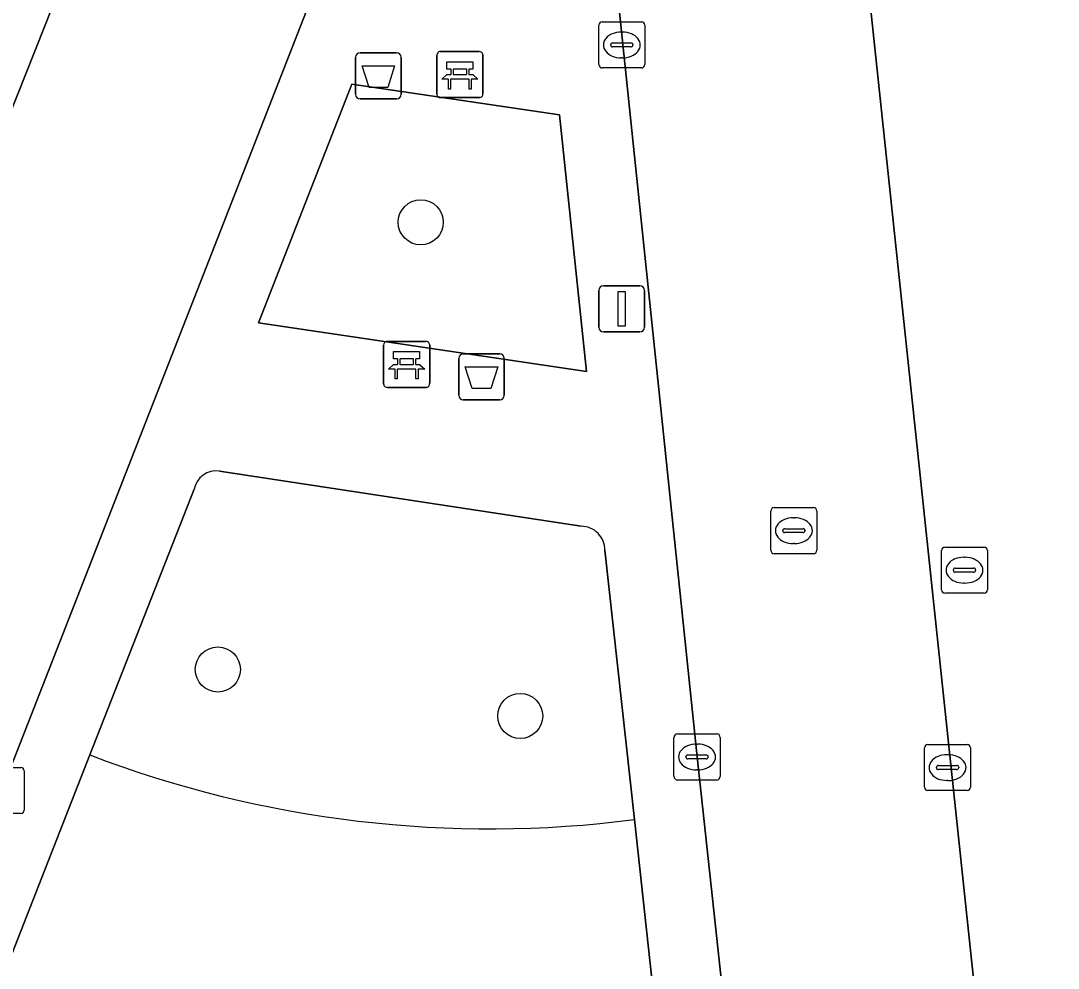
# Model space of a CAD drawing. Extents: x 160023 to 161302, y 384750 to 385707.
# Drawn here: x 161034.29 to 161056.81, y 385204.49 to 385225.06 of the extents above; entities that cross this region are included whole.
import ezdxf

# ---------------------------------------------------------------- set-up
doc = ezdxf.new("R2010")
doc.units = 0
for name, color, linetype in [('IMGEO_Afvalbak', 7, 'Continuous'), ('IMGEO_Bank', 7, 'Continuous'), ('IMGEO_Boom', 7, 'Continuous'), ('IMGEO_Brandkraan', 7, 'Continuous'), ('IMGEO_Groenvoorziening', 7, 'Continuous'), ('IMGEO_Kolk', 7, 'Continuous'), ('IMGEO_Lichtmast', 7, 'Continuous'), ('IMGEO_Rijbaan_lokaal_open', 7, 'Continuous'), ('IMGEO_Rioolput', 7, 'Continuous'), ('IMGEO_Voetpad_open', 7, 'Continuous')]:
    doc.layers.add(name, color=color, linetype=linetype)

msp = doc.modelspace()

# ---------------------------------------------------------------- linework, layer by layer
at = {"layer": 'IMGEO_Afvalbak'}
for p, q in [((161041.56, 385223.464), (161041.56, 385224.264)), ((161041.56, 385224.264), (161041.56, 385223.464)), ((161041.66, 385224.364), (161042.45, 385224.364)), ((161042.45, 385224.364), (161041.66, 385224.364)), ((161042.55, 385224.264), (161042.55, 385223.464)), ((161042.55, 385223.464), (161042.55, 385224.264)), ((161042.45, 385223.364), (161041.66, 385223.364)), ((161041.66, 385223.364), (161042.45, 385223.364)), ((161043.797, 385216.93), (161043.797, 385217.73)), ((161043.797, 385217.73), (161043.797, 385216.93)), ((161043.897, 385217.83), (161044.687, 385217.83)), ((161044.687, 385217.83), (161043.897, 385217.83)), ((161044.787, 385217.73), (161044.787, 385216.93)), ((161044.787, 385216.93), (161044.787, 385217.73)), ((161044.687, 385216.83), (161043.897, 385216.83)), ((161043.897, 385216.83), (161044.687, 385216.83))]:
    msp.add_line(p, q, dxfattribs=at)
for points in [[(161041.703, 385224.078), (161042.407, 385224.078), (161042.258, 385223.608), (161041.852, 385223.608), (161041.703, 385224.078)], [(161043.94, 385217.544), (161044.644, 385217.544), (161044.495, 385217.074), (161044.089, 385217.074), (161043.94, 385217.544)]]:
    msp.add_lwpolyline(points, dxfattribs=at)
for centre, start, end in [((161041.66, 385224.264), 90, 180), ((161041.66, 385224.264), 90, 180), ((161042.45, 385224.264), 0, 90), ((161042.45, 385224.264), 360, 90), ((161041.66, 385223.464), 180, 270), ((161041.66, 385223.464), 180, 270), ((161042.45, 385223.464), 270, 0), ((161042.45, 385223.464), 270, 0), ((161043.897, 385217.73), 90, 180), ((161043.897, 385217.73), 90, 180), ((161044.687, 385217.73), 0, 90), ((161044.687, 385217.73), 360, 90), ((161043.897, 385216.93), 180, 270), ((161043.897, 385216.93), 180, 270), ((161044.687, 385216.93), 270, 0), ((161044.687, 385216.93), 270, 0)]:
    msp.add_arc(centre, 0.1, start, end, dxfattribs=at)
at = {"layer": 'IMGEO_Bank'}
for p, q in [((161043.323, 385223.466), (161043.323, 385224.307)), ((161043.323, 385224.307), (161043.323, 385223.466)), ((161043.398, 385224.391), (161044.239, 385224.391)), ((161044.239, 385224.391), (161043.398, 385224.391)), ((161044.323, 385224.316), (161044.323, 385223.475)), ((161044.323, 385223.475), (161044.323, 385224.316)), ((161043.964, 385224.009), (161043.682, 385224.009)), ((161044.02, 385223.789), (161043.627, 385223.789)), ((161043.632, 385223.897), (161043.632, 385224.003)), ((161043.676, 385224.003), (161043.676, 385223.897)), ((161043.682, 385223.891), (161043.964, 385223.891)), ((161043.97, 385223.897), (161043.97, 385224.003)), ((161044.014, 385224.003), (161044.014, 385223.897)), ((161044.248, 385223.391), (161043.407, 385223.391)), ((161043.407, 385223.391), (161044.248, 385223.391)), ((161042.167, 385217.175), (161042.167, 385218.016)), ((161042.167, 385218.016), (161042.167, 385217.175)), ((161042.242, 385218.1), (161043.083, 385218.1)), ((161043.083, 385218.1), (161042.242, 385218.1)), ((161043.167, 385218.025), (161043.167, 385217.184)), ((161043.167, 385217.184), (161043.167, 385218.025)), ((161042.476, 385217.606), (161042.476, 385217.712)), ((161042.52, 385217.712), (161042.52, 385217.606)), ((161042.808, 385217.718), (161042.526, 385217.718)), ((161042.814, 385217.606), (161042.814, 385217.712)), ((161042.858, 385217.712), (161042.858, 385217.606)), ((161042.864, 385217.498), (161042.471, 385217.498)), ((161042.526, 385217.6), (161042.808, 385217.6)), ((161043.092, 385217.1), (161042.251, 385217.1)), ((161042.251, 385217.1), (161043.092, 385217.1))]:
    msp.add_line(p, q, dxfattribs=at)
for points in [[(161043.626, 385224.009), (161043.54, 385224.009), (161043.54, 385224.17), (161044.103, 385224.17), (161044.103, 385224.009), (161044.02, 385224.009)], [(161043.57, 385223.789), (161043.428, 385223.789), (161043.54, 385223.891), (161043.626, 385223.891)], [(161043.62, 385223.782), (161043.62, 385223.575), (161043.577, 385223.575), (161043.577, 385223.782)], [(161044.02, 385223.891), (161044.103, 385223.891), (161044.215, 385223.789), (161044.076, 385223.789)], [(161044.07, 385223.782), (161044.07, 385223.575), (161044.026, 385223.575), (161044.026, 385223.782)], [(161042.47, 385217.718), (161042.384, 385217.718), (161042.384, 385217.879), (161042.947, 385217.879), (161042.947, 385217.718), (161042.864, 385217.718)], [(161042.414, 385217.498), (161042.272, 385217.498), (161042.384, 385217.6), (161042.47, 385217.6)], [(161042.464, 385217.491), (161042.464, 385217.284), (161042.421, 385217.284), (161042.421, 385217.491)], [(161042.864, 385217.6), (161042.947, 385217.6), (161043.059, 385217.498), (161042.92, 385217.498)], [(161042.914, 385217.491), (161042.914, 385217.284), (161042.87, 385217.284), (161042.87, 385217.491)]]:
    msp.add_lwpolyline(points, dxfattribs=at)
for centre, radius, start, end in [((161043.401, 385224.313), 0.0779, 92.4484, 184.2845), ((161043.401, 385224.313), 0.0779, 92.4484, 184.2845), ((161044.245, 385224.313), 0.0779, 2.4484, 94.2845), ((161044.245, 385224.313), 0.0779, 2.4484, 94.2845), ((161043.625, 385224.002), 0.00671, 2.8957, 87.1043), ((161043.682, 385224.002), 0.00671, 92.8957, 177.1043), ((161043.964, 385224.002), 0.00671, 2.8957, 87.1043), ((161044.021, 385224.002), 0.00671, 92.8957, 177.1043), ((161043.57, 385223.782), 0.00671, 2.8957, 87.1043), ((161043.627, 385223.782), 0.00671, 92.8957, 177.1043), ((161043.625, 385223.898), 0.00671, 272.8957, 357.1043), ((161043.682, 385223.898), 0.00671, 182.8957, 267.1043), ((161043.964, 385223.898), 0.00671, 272.8957, 357.1043), ((161044.021, 385223.898), 0.00671, 182.8957, 267.1043), ((161044.019, 385223.782), 0.00671, 2.8957, 87.1043), ((161044.076, 385223.782), 0.00671, 92.8957, 177.1043), ((161043.401, 385223.469), 0.0779, 182.4484, 274.2845), ((161043.401, 385223.469), 0.0779, 182.4484, 274.2845), ((161044.245, 385223.469), 0.0779, 272.4484, 4.2845), ((161044.245, 385223.469), 0.0779, 272.4484, 4.2845), ((161042.245, 385218.022), 0.0779, 92.4484, 184.2845), ((161042.245, 385218.022), 0.0779, 92.4484, 184.2845), ((161043.089, 385218.022), 0.0779, 2.4484, 94.2845), ((161043.089, 385218.022), 0.0779, 2.4484, 94.2845), ((161042.469, 385217.711), 0.00671, 2.8957, 87.1043), ((161042.526, 385217.711), 0.00671, 92.8957, 177.1043), ((161042.808, 385217.711), 0.00671, 2.8957, 87.1043), ((161042.865, 385217.711), 0.00671, 92.8957, 177.1043), ((161042.414, 385217.491), 0.00671, 2.8957, 87.1043), ((161042.471, 385217.491), 0.00671, 92.8957, 177.1043), ((161042.469, 385217.607), 0.00671, 272.8957, 357.1043), ((161042.526, 385217.607), 0.00671, 182.8957, 267.1043), ((161042.808, 385217.607), 0.00671, 272.8957, 357.1043), ((161042.865, 385217.607), 0.00671, 182.8957, 267.1043), ((161042.863, 385217.491), 0.00671, 2.8957, 87.1043), ((161042.92, 385217.491), 0.00671, 92.8957, 177.1043), ((161042.245, 385217.178), 0.0779, 182.4484, 274.2845), ((161042.245, 385217.178), 0.0779, 182.4484, 274.2845), ((161043.089, 385217.178), 0.0779, 272.4484, 4.2845), ((161043.089, 385217.178), 0.0779, 272.4484, 4.2845)]:
    msp.add_arc(centre, radius, start, end, dxfattribs=at)
at = {"layer": 'IMGEO_Boom'}
for centre in [(161042.973, 385220.684), (161038.57, 385210.977), (161045.132, 385209.969)]:
    msp.add_circle(centre, 0.489, dxfattribs=at)
at = {"layer": 'IMGEO_Brandkraan'}
for p, q in [((161054.272, 385212.707), (161054.272, 385213.559)), ((161054.347, 385213.633), (161055.199, 385213.633)), ((161055.273, 385213.559), (161055.273, 385212.707)), ((161054.76, 385213.413), (161054.785, 385213.413)), ((161054.531, 385213.127), (161054.531, 385213.139)), ((161054.969, 385213.09), (161054.571, 385213.09)), ((161054.574, 385213.176), (161054.972, 385213.176)), ((161055.015, 385213.139), (161055.015, 385213.127)), ((161054.783, 385212.853), (161054.758, 385212.853)), ((161055.199, 385212.633), (161054.347, 385212.633))]:
    msp.add_line(p, q, dxfattribs=at)
for points in [[(161054.272, 385212.707), (161054.272, 385213.559)], [(161054.347, 385213.633), (161055.199, 385213.633)], [(161055.273, 385213.559), (161055.273, 385212.707)], [(161055.199, 385212.633), (161054.347, 385212.633)]]:
    msp.add_lwpolyline(points, dxfattribs=at)
for centre, radius, start, end in [((161054.349, 385213.557), 0.0765, 91.552, 178.448), ((161054.349, 385213.557), 0.0765, 91.552, 178.448), ((161055.197, 385213.557), 0.0765, 1.552, 88.448), ((161055.197, 385213.557), 0.0765, 1.552, 88.448), ((161054.571, 385213.136), 0.0403, 85.8775, 175.7526), ((161054.568, 385213.126), 0.0366, 178.938, 274.7102), ((161054.972, 385213.133), 0.043, 264.8664, 352.4533), ((161054.976, 385213.138), 0.0386, 1.7309, 96.639), ((161054.349, 385212.709), 0.0765, 181.552, 268.448), ((161054.349, 385212.709), 0.0765, 181.552, 268.448), ((161055.197, 385212.709), 0.0765, 271.552, 358.448), ((161055.197, 385212.709), 0.0765, 271.552, 358.448)]:
    msp.add_arc(centre, radius, start, end, dxfattribs=at)
for centre, major_axis, ratio, start_param, end_param in [((161054.759, 385213.133), (-0.387, 0.002), 0.722429, 4.712389, 7.853982), ((161054.784, 385213.133), (-0.39, 0.002), 0.717154, 1.570796, 4.712389)]:
    msp.add_ellipse(centre, major_axis=major_axis, ratio=ratio, start_param=start_param, end_param=end_param, dxfattribs=at)
at = {"layer": 'IMGEO_Groenvoorziening'}
msp.add_lwpolyline([(161046.567, 385217.448), (161045.983, 385223.014), (161041.478, 385223.685), (161039.454, 385218.503)], close=True, dxfattribs=at)
for points in [[(161046.456, 385214.087), (161038.603, 385215.285)], [(161038.055, 385214.893), (161035.792, 385209.124)], [(161047.612, 385207.722), (161046.97, 385213.568)], [(161035.792, 385209.124), (161025.065, 385181.727), (161024.503, 385180.297), (161022.697, 385175.662), (161032.204, 385172.061), (161037.176, 385184.764), (161039.719, 385183.742), (161039.373, 385182.881), (161044.629, 385180.762), (161050.818, 385178.251), (161047.612, 385207.722)]]:
    msp.add_lwpolyline(points, dxfattribs=at)
for centre, radius, start, end in [((161038.536, 385214.799), 0.49, 82.1859, 168.9685), ((161046.454, 385213.571), 0.516, 359.6165, 89.8289), ((161044.481, 385231.849), 24.33, 249.0764, 277.3948), ((161044.481, 385231.849), 24.33, 249.0764, 277.3948)]:
    msp.add_arc(centre, radius, start, end, dxfattribs=at)
at = {"layer": 'IMGEO_Kolk'}
for p, q in [((161046.836, 385224.108), (161046.836, 385224.96)), ((161046.911, 385225.034), (161047.763, 385225.034)), ((161047.837, 385224.96), (161047.837, 385224.108)), ((161047.324, 385224.814), (161047.349, 385224.814)), ((161047.095, 385224.528), (161047.095, 385224.54)), ((161047.533, 385224.491), (161047.135, 385224.491)), ((161047.138, 385224.577), (161047.536, 385224.577)), ((161047.579, 385224.54), (161047.579, 385224.528)), ((161047.347, 385224.254), (161047.322, 385224.254)), ((161047.763, 385224.034), (161046.911, 385224.034)), ((161048.469, 385208.653), (161048.469, 385209.505)), ((161048.544, 385209.579), (161049.396, 385209.579)), ((161049.47, 385209.505), (161049.47, 385208.653)), ((161048.957, 385209.359), (161048.982, 385209.359)), ((161053.904, 385208.423), (161053.904, 385209.275)), ((161053.979, 385209.349), (161054.831, 385209.349)), ((161054.905, 385209.275), (161054.905, 385208.423)), ((161048.728, 385209.073), (161048.728, 385209.085)), ((161049.166, 385209.036), (161048.768, 385209.036)), ((161048.771, 385209.122), (161049.169, 385209.122)), ((161049.212, 385209.085), (161049.212, 385209.073)), ((161054.392, 385209.129), (161054.417, 385209.129)), ((161033.441, 385208.852), (161034.293, 385208.852)), ((161034.367, 385208.778), (161034.367, 385207.926)), ((161048.98, 385208.799), (161048.955, 385208.799)), ((161054.163, 385208.843), (161054.163, 385208.855)), ((161054.601, 385208.806), (161054.203, 385208.806)), ((161054.206, 385208.892), (161054.604, 385208.892)), ((161054.647, 385208.855), (161054.647, 385208.843)), ((161049.396, 385208.579), (161048.544, 385208.579)), ((161054.415, 385208.569), (161054.39, 385208.569)), ((161054.831, 385208.349), (161053.979, 385208.349)), ((161034.293, 385207.852), (161033.441, 385207.852))]:
    msp.add_line(p, q, dxfattribs=at)
for points in [[(161046.836, 385224.108), (161046.836, 385224.96)], [(161046.911, 385225.034), (161047.763, 385225.034)], [(161047.837, 385224.96), (161047.837, 385224.108)], [(161047.763, 385224.034), (161046.911, 385224.034)], [(161048.469, 385208.653), (161048.469, 385209.505)], [(161048.544, 385209.579), (161049.396, 385209.579)], [(161049.47, 385209.505), (161049.47, 385208.653)], [(161053.904, 385208.423), (161053.904, 385209.275)], [(161053.979, 385209.349), (161054.831, 385209.349)], [(161054.905, 385209.275), (161054.905, 385208.423)], [(161033.441, 385208.852), (161034.293, 385208.852)], [(161034.367, 385208.778), (161034.367, 385207.926)], [(161049.396, 385208.579), (161048.544, 385208.579)], [(161054.831, 385208.349), (161053.979, 385208.349)], [(161034.293, 385207.852), (161033.441, 385207.852)]]:
    msp.add_lwpolyline(points, dxfattribs=at)
for centre, radius, start, end in [((161046.913, 385224.958), 0.0765, 91.552, 178.448), ((161046.913, 385224.958), 0.0765, 91.552, 178.448), ((161047.761, 385224.958), 0.0765, 1.552, 88.448), ((161047.761, 385224.958), 0.0765, 1.552, 88.448), ((161047.135, 385224.537), 0.0403, 85.8775, 175.7526), ((161047.132, 385224.527), 0.0366, 178.938, 274.7102), ((161047.536, 385224.534), 0.043, 264.8664, 352.4533), ((161047.54, 385224.539), 0.0386, 1.7309, 96.639), ((161046.913, 385224.11), 0.0765, 181.552, 268.448), ((161046.913, 385224.11), 0.0765, 181.552, 268.448), ((161047.761, 385224.11), 0.0765, 271.552, 358.448), ((161047.761, 385224.11), 0.0765, 271.552, 358.448), ((161048.546, 385209.503), 0.0765, 91.552, 178.448), ((161048.546, 385209.503), 0.0765, 91.552, 178.448), ((161049.394, 385209.503), 0.0765, 1.552, 88.448), ((161049.394, 385209.503), 0.0765, 1.552, 88.448), ((161053.981, 385209.273), 0.0765, 91.552, 178.448), ((161053.981, 385209.273), 0.0765, 91.552, 178.448), ((161054.829, 385209.273), 0.0765, 1.552, 88.448), ((161054.829, 385209.273), 0.0765, 1.552, 88.448), ((161048.768, 385209.082), 0.0403, 85.8775, 175.7526), ((161048.765, 385209.072), 0.0366, 178.938, 274.7102), ((161049.169, 385209.079), 0.043, 264.8664, 352.4533), ((161049.173, 385209.084), 0.0386, 1.7309, 96.639), ((161034.291, 385208.776), 0.0765, 1.552, 88.448), ((161034.291, 385208.776), 0.0765, 1.552, 88.448), ((161054.203, 385208.852), 0.0403, 85.8775, 175.7526), ((161054.2, 385208.842), 0.0366, 178.938, 274.7102), ((161054.604, 385208.849), 0.043, 264.8664, 352.4533), ((161054.608, 385208.854), 0.0386, 1.7309, 96.639), ((161048.546, 385208.655), 0.0765, 181.552, 268.448), ((161048.546, 385208.655), 0.0765, 181.552, 268.448), ((161049.394, 385208.655), 0.0765, 271.552, 358.448), ((161049.394, 385208.655), 0.0765, 271.552, 358.448), ((161053.981, 385208.425), 0.0765, 181.552, 268.448), ((161053.981, 385208.425), 0.0765, 181.552, 268.448), ((161054.829, 385208.425), 0.0765, 271.552, 358.448), ((161054.829, 385208.425), 0.0765, 271.552, 358.448), ((161034.291, 385207.928), 0.0765, 271.552, 358.448), ((161034.291, 385207.928), 0.0765, 271.552, 358.448)]:
    msp.add_arc(centre, radius, start, end, dxfattribs=at)
for centre, major_axis, ratio, start_param, end_param in [((161047.323, 385224.534), (-0.387, 0.002), 0.722429, 4.712389, 7.853982), ((161047.348, 385224.534), (-0.39, 0.002), 0.717154, 1.570796, 4.712389), ((161048.956, 385209.079), (-0.387, 0.002), 0.722429, 4.712389, 7.853982), ((161048.981, 385209.079), (-0.39, 0.002), 0.717154, 1.570796, 4.712389), ((161054.391, 385208.849), (-0.387, 0.002), 0.722429, 4.712389, 7.853982), ((161054.416, 385208.849), (-0.39, 0.002), 0.717154, 1.570796, 4.712389)]:
    msp.add_ellipse(centre, major_axis=major_axis, ratio=ratio, start_param=start_param, end_param=end_param, dxfattribs=at)
at = {"layer": 'IMGEO_Lichtmast'}
for p, q in [((161046.938, 385219.306), (161047.728, 385219.306)), ((161047.728, 385219.306), (161046.938, 385219.306)), ((161046.838, 385218.406), (161046.838, 385219.206)), ((161046.838, 385219.206), (161046.838, 385218.406)), ((161047.828, 385219.206), (161047.828, 385218.406)), ((161047.828, 385218.406), (161047.828, 385219.206)), ((161047.728, 385218.306), (161046.938, 385218.306)), ((161046.938, 385218.306), (161047.728, 385218.306))]:
    msp.add_line(p, q, dxfattribs=at)
msp.add_lwpolyline([(161047.258, 385219.181), (161047.408, 385219.181), (161047.408, 385218.431), (161047.258, 385218.431), (161047.258, 385219.181)], dxfattribs=at)
for centre, start, end in [((161046.938, 385219.206), 90, 180), ((161046.938, 385219.206), 90, 180), ((161047.728, 385219.206), 0, 90), ((161047.728, 385219.206), 360, 90), ((161046.938, 385218.406), 180, 270), ((161046.938, 385218.406), 180, 270), ((161047.728, 385218.406), 270, 0), ((161047.728, 385218.406), 270, 0)]:
    msp.add_arc(centre, 0.1, start, end, dxfattribs=at)
at = {"layer": 'IMGEO_Rijbaan_lokaal_open'}
for points in [[(161038.28, 385233.682), (161031.3, 385216.104), (161028.77, 385209.545), (161026.856, 385204.583), (161006.613, 385152.101), (161004.366, 385146.462), (161002.145, 385140.658), (161000, 385135.154), (160990.177, 385109.949), (160988.24, 385105.037), (160987.494, 385103.214), (160987.239, 385102.551), (160987.122, 385102.248), (160991.758, 385100.463), (161000, 385121.849), (161010.633, 385149.207), (161012.274, 385153.429), (161012.34, 385153.761), (161018.491, 385169.043), (161018.527, 385169.117), (161018.646, 385169.399), (161043.23, 385232.277)], [(161046.578, 385232.049), (161048.97, 385209.079), (161049.725, 385202.127), (161055.124, 385202.766), (161052.31, 385229.392)]]:
    msp.add_lwpolyline(points, dxfattribs=at)
at = {"layer": 'IMGEO_Rioolput'}
for p, q in [((161050.569, 385213.565), (161050.569, 385214.417)), ((161050.644, 385214.491), (161051.496, 385214.491)), ((161051.57, 385214.417), (161051.57, 385213.565)), ((161051.057, 385214.271), (161051.082, 385214.271)), ((161050.828, 385213.985), (161050.828, 385213.997)), ((161051.266, 385213.948), (161050.868, 385213.948)), ((161050.871, 385214.034), (161051.269, 385214.034)), ((161051.312, 385213.997), (161051.312, 385213.985)), ((161051.08, 385213.711), (161051.055, 385213.711)), ((161051.496, 385213.491), (161050.644, 385213.491))]:
    msp.add_line(p, q, dxfattribs=at)
for points in [[(161050.569, 385213.565), (161050.569, 385214.417)], [(161050.644, 385214.491), (161051.496, 385214.491)], [(161051.57, 385214.417), (161051.57, 385213.565)], [(161051.496, 385213.491), (161050.644, 385213.491)]]:
    msp.add_lwpolyline(points, dxfattribs=at)
for centre, radius, start, end in [((161050.646, 385214.415), 0.0765, 91.552, 178.448), ((161050.646, 385214.415), 0.0765, 91.552, 178.448), ((161051.494, 385214.415), 0.0765, 1.552, 88.448), ((161051.494, 385214.415), 0.0765, 1.552, 88.448), ((161050.868, 385213.994), 0.0403, 85.8775, 175.7526), ((161050.865, 385213.984), 0.0366, 178.938, 274.7102), ((161051.269, 385213.991), 0.043, 264.8664, 352.4533), ((161051.273, 385213.996), 0.0386, 1.7309, 96.639), ((161050.646, 385213.567), 0.0765, 181.552, 268.448), ((161050.646, 385213.567), 0.0765, 181.552, 268.448), ((161051.494, 385213.567), 0.0765, 271.552, 358.448), ((161051.494, 385213.567), 0.0765, 271.552, 358.448)]:
    msp.add_arc(centre, radius, start, end, dxfattribs=at)
for centre, major_axis, ratio, start_param, end_param in [((161051.056, 385213.991), (-0.387, 0.002), 0.722429, 4.712389, 7.853982), ((161051.081, 385213.991), (-0.39, 0.002), 0.717154, 1.570796, 4.712389)]:
    msp.add_ellipse(centre, major_axis=major_axis, ratio=ratio, start_param=start_param, end_param=end_param, dxfattribs=at)
at = {"layer": 'IMGEO_Voetpad_open'}
for points in [[(161000, 385135.154), (161002.145, 385140.658), (161004.366, 385146.462), (161003.978, 385146.645), (161006.172, 385152.27), (161006.613, 385152.101), (161026.856, 385204.583), (161026.39, 385204.762), (161028.304, 385209.724), (161028.77, 385209.545), (161031.3, 385216.104), (161038.28, 385233.682)], [(161058.152, 385212.019), (161057.793, 385215.51), (161057.793, 385215.518), (161057.439, 385218.855), (161057.203, 385223.507), (161057.664, 385227.563), (161058.204, 385230.533), (161051.988, 385232.389), (161052.31, 385229.392), (161055.124, 385202.766), (161055.449, 385200.025), (161055.611, 385198.657), (161056.095, 385194.195), (161056.592, 385194.248), (161056.938, 385191.058), (161056.441, 385191.005), (161062.14, 385138.694), (161062.447, 385135.875), (161068.403, 385081.213), (161068.467, 385080.621)], [(161043.23, 385232.277), (161018.646, 385169.399), (161018.527, 385169.117)], [(161054.504, 385158.044), (161054.485, 385158.322), (161050.024, 385199.383), (161049.725, 385202.127), (161048.97, 385209.079), (161046.578, 385232.049)], [(161038.603, 385215.285), (161046.456, 385214.087)], [(161019.877, 385168.353), (161019.981, 385168.631), (161020.598, 385170.273), (161022.21, 385174.41), (161022.697, 385175.662), (161024.503, 385180.297), (161025.065, 385181.727), (161035.792, 385209.124), (161038.055, 385214.893)], [(161046.97, 385213.568), (161047.612, 385207.722), (161050.818, 385178.251), (161050.994, 385176.53), (161052.961, 385158.344), (161052.979, 385158.181)]]:
    msp.add_lwpolyline(points, dxfattribs=at)
msp.add_lwpolyline([(161045.983, 385223.014), (161046.567, 385217.448), (161039.454, 385218.503), (161041.478, 385223.685)], close=True, dxfattribs=at)
for centre, radius, start, end in [((161038.536, 385214.799), 0.49, 82.1859, 168.9685), ((161046.454, 385213.571), 0.516, 359.6165, 89.8289)]:
    msp.add_arc(centre, radius, start, end, dxfattribs=at)

doc.saveas('drawing.dxf')
